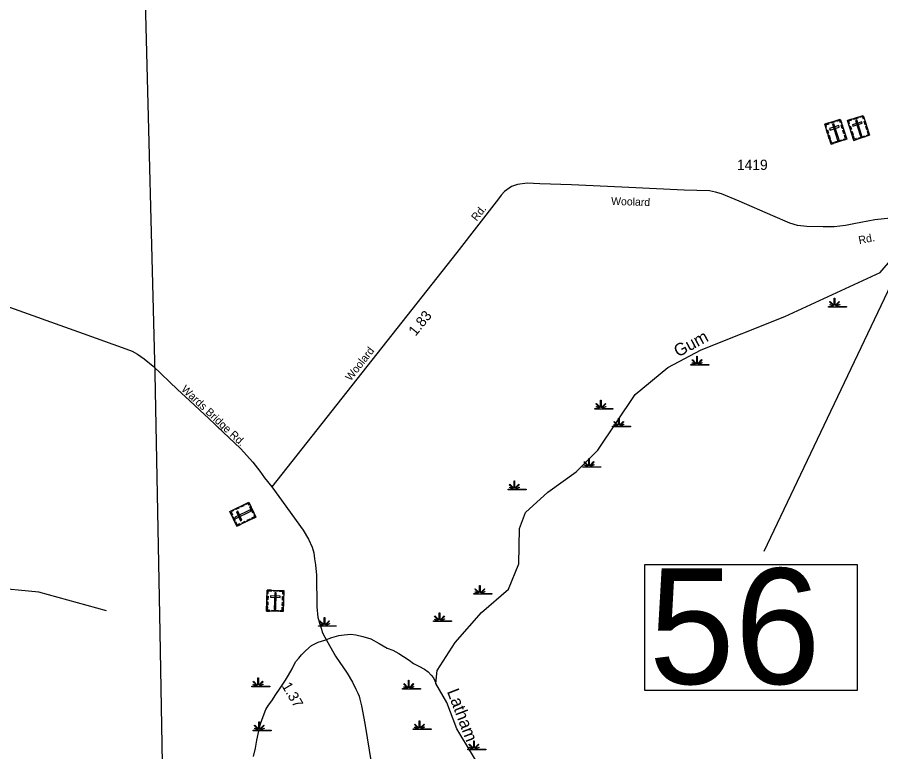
# Model space of a CAD drawing. Extents: x 2532689 to 2764727, y 536648 to 732970.
# Drawn here: x 2559330 to 2569798, y 701027 to 709932 of the extents above; entities that cross this region are included whole.
import ezdxf

# ---------------------------------------------------------------- set-up
doc = ezdxf.new("R2010")
doc.units = 0
for name, color, linetype in [('Exist Cultural Cemetery CELL', 7, 'Continuous'), ('Exist Hydrographic Creek Single Shore', 7, 'Continuous'), ('Exist Hydrographic Creek Single Shore Label', 7, 'Continuous'), ('Exist Hydrographic Swamp CELL', 7, 'Continuous'), ('Exist Hydrographic Swamp Label', 7, 'Continuous'), ('Exist Road Primary US Structure Standard Bridge Number Label', 7, 'Continuous'), ('Exist Road Secondary Mileage Hundredths English Label', 7, 'Continuous'), ('Exist Road Secondary Type 51 Attributed', 7, 'Continuous'), ('Exist Road Secondary Type 51 Label', 7, 'Continuous'), ('Exist Road Secondary Type 51 Number Label', 7, 'Continuous'), ('Exist Utilities Electrical Transmission Line', 7, 'Continuous')]:
    doc.layers.add(name, color=color, linetype=linetype)

msp = doc.modelspace()

# ---------------------------------------------------------------- linework, layer by layer
at = {"layer": 'Exist Cultural Cemetery CELL'}
for points in [[(2569395, 708682), (2569585, 708743), (2569663, 708501), (2569473, 708440)], [(2569598, 708702), (2569588, 708698), (2569578, 708729), (2569539, 708717), (2569536, 708727), (2569585, 708743)], [(2569118, 708636), (2569307, 708696), (2569385, 708454), (2569196, 708393)], [(2569131, 708594), (2569142, 708598), (2569132, 708628), (2569171, 708641), (2569167, 708651), (2569118, 708636)], [(2569188, 708658), (2569238, 708674), (2569241, 708663), (2569192, 708647)], [(2569231, 708641), (2569213, 708635), (2569275, 708442), (2569293, 708448)], [(2569321, 708655), (2569310, 708652), (2569300, 708682), (2569261, 708670), (2569258, 708680), (2569307, 708696)], [(2569409, 708641), (2569419, 708645), (2569410, 708675), (2569448, 708688), (2569445, 708698), (2569395, 708682)], [(2569455, 708630), (2569461, 708612), (2569573, 708648), (2569567, 708666)], [(2569466, 708705), (2569515, 708721), (2569519, 708710), (2569469, 708694)], [(2569508, 708688), (2569490, 708682), (2569552, 708489), (2569570, 708495)], [(2569610, 708629), (2569597, 708670), (2569607, 708674), (2569621, 708632)], [(2569154, 708524), (2569140, 708565), (2569151, 708568), (2569165, 708527)], [(2569178, 708583), (2569183, 708565), (2569295, 708601), (2569290, 708619)], [(2569332, 708582), (2569319, 708623), (2569330, 708627), (2569343, 708585)], [(2569352, 708519), (2569339, 708560), (2569350, 708564), (2569363, 708523)], [(2569431, 708570), (2569418, 708612), (2569429, 708615), (2569442, 708574)], [(2569452, 708506), (2569439, 708548), (2569449, 708551), (2569463, 708510)], [(2569630, 708566), (2569617, 708607), (2569627, 708611), (2569641, 708569)], [(2569631, 708491), (2569628, 708501), (2569649, 708508), (2569636, 708547), (2569647, 708550), (2569663, 708501)], [(2569174, 708460), (2569161, 708501), (2569172, 708504), (2569185, 708463)], [(2569227, 708403), (2569224, 708414), (2569203, 708407), (2569190, 708446), (2569180, 708442), (2569196, 708393)], [(2569247, 708422), (2569328, 708447), (2569331, 708437), (2569250, 708411)], [(2569354, 708444), (2569350, 708455), (2569371, 708461), (2569359, 708500), (2569369, 708503), (2569385, 708454)], [(2569505, 708450), (2569501, 708461), (2569480, 708454), (2569468, 708493), (2569457, 708489), (2569473, 708440)], [(2569524, 708468), (2569605, 708494), (2569609, 708483), (2569528, 708457)], [(2561993, 703762), (2561907, 703941), (2562137, 704051), (2562223, 703872)], [(2562151, 704021), (2562140, 704016), (2562131, 704036), (2562095, 704019), (2562090, 704029), (2562137, 704051)], [(2561946, 703960), (2561951, 703950), (2561922, 703936), (2561939, 703899), (2561929, 703894), (2561907, 703941)], [(2561972, 703873), (2561980, 703856), (2562163, 703943), (2562155, 703960)], [(2562017, 703981), (2561978, 703962), (2561973, 703973), (2562012, 703991)], [(2562037, 703828), (2562054, 703836), (2562003, 703942), (2561986, 703934)], [(2562076, 704010), (2562037, 703991), (2562032, 704001), (2562071, 704020)], [(2562187, 703918), (2562151, 703995), (2562161, 704000), (2562198, 703923)], [(2561961, 703828), (2561939, 703875), (2561949, 703880), (2561971, 703833)], [(2562099, 703812), (2562060, 703794), (2562055, 703804), (2562094, 703823)], [(2562160, 703841), (2562120, 703823), (2562116, 703833), (2562155, 703852)], [(2562208, 703901), (2562198, 703896), (2562207, 703877), (2562171, 703859), (2562176, 703849), (2562223, 703872)], [(2562032, 703780), (2562027, 703791), (2561998, 703777), (2561981, 703813), (2561971, 703808), (2561993, 703762)], [(2562361, 702987), (2562560, 702981), (2562552, 702726), (2562353, 702733)], [(2562360, 702944), (2562371, 702944), (2562372, 702976), (2562413, 702975), (2562413, 702986), (2562361, 702987)], [(2562435, 702985), (2562487, 702983), (2562487, 702972), (2562435, 702974)], [(2562559, 702938), (2562548, 702938), (2562549, 702970), (2562508, 702971), (2562509, 702983), (2562560, 702981)], [(2562357, 702870), (2562359, 702913), (2562370, 702913), (2562369, 702870)], [(2562400, 702918), (2562399, 702899), (2562517, 702896), (2562518, 702914)], [(2562469, 702955), (2562451, 702955), (2562444, 702753), (2562463, 702752)], [(2562545, 702865), (2562547, 702908), (2562558, 702908), (2562557, 702865)], [(2562386, 702732), (2562386, 702743), (2562364, 702744), (2562366, 702785), (2562355, 702785), (2562353, 702733)], [(2562355, 702803), (2562357, 702846), (2562368, 702846), (2562367, 702802)], [(2562519, 702728), (2562519, 702739), (2562541, 702738), (2562543, 702779), (2562554, 702778), (2562552, 702726)], [(2562543, 702799), (2562544, 702842), (2562556, 702842), (2562554, 702799)], [(2562411, 702743), (2562496, 702740), (2562495, 702728), (2562410, 702731)]]:
    msp.add_lwpolyline(points, close=True, dxfattribs=at)
at = {"layer": 'Exist Hydrographic Creek Single Shore'}
for points in [[(2564406, 701854), (2564420, 702012), (2564638, 702352), (2564956, 702717), (2565284, 702996), (2565411, 703306), (2565420, 703733), (2565491, 703927), (2565761, 704174), (2566106, 704421), (2566368, 704685), (2566821, 705360), (2567215, 705684), (2567619, 705901), (2568636, 706303), (2569792, 706836), (2570263, 707386)], [(2560414, 702736), (2559593, 702962), (2559000, 703017), (2558740, 703079), (2558110, 703358), (2557515, 703512), (2557297, 703598), (2556957, 703902)], [(2562194, 700969), (2562217, 701070), (2562233, 701167), (2562255, 701261), (2562280, 701366), (2562310, 701456), (2562344, 701537), (2562374, 701591), (2562417, 701645), (2562464, 701719), (2562517, 701798), (2562582, 701893), (2562620, 701957), (2562662, 702033), (2562704, 702115), (2562744, 702161), (2562777, 702201), (2562828, 702255), (2562897, 702314), (2562976, 702354), (2563057, 702378), (2563143, 702412), (2563227, 702436), (2563294, 702445), (2563372, 702452), (2563434, 702443), (2563521, 702423), (2563615, 702395), (2563717, 702340), (2563816, 702282), (2563883, 702259), (2563957, 702218), (2564011, 702183), (2564081, 702138), (2564135, 702098), (2564200, 702065), (2564266, 702026), (2564310, 701994), (2564348, 701957), (2564375, 701923), (2564393, 701887), (2564406, 701854)], [(2567851, 696580), (2567818, 696588), (2567741, 696687), (2567614, 696757), (2567359, 697003), (2567018, 697406), (2566522, 697655), (2566335, 697835), (2566223, 698024), (2566073, 698461), (2566020, 698660), (2565650, 699163), (2565563, 699803), (2565512, 699876), (2565286, 699923), (2565226, 699986), (2565223, 700163), (2565270, 700280), (2565268, 700405), (2565038, 700675), (2564659, 701303), (2564536, 701623), (2564406, 701854)]]:
    msp.add_lwpolyline(points, dxfattribs=at)
at = {"layer": 'Exist Hydrographic Swamp CELL'}
for points in [[(2569164, 706426), (2569217, 706426), (2569219, 706430), (2569180, 706445), (2569183, 706450), (2569221, 706434), (2569223, 706437), (2569178, 706482), (2569183, 706487), (2569229, 706441), (2569235, 706444), (2569235, 706527), (2569242, 706527), (2569242, 706444), (2569249, 706441), (2569294, 706487), (2569299, 706482), (2569255, 706437), (2569257, 706434), (2569297, 706452), (2569300, 706447), (2569259, 706429), (2569261, 706426), (2569382, 706426), (2569382, 706419), (2569164, 706419)], [(2567496, 705721), (2567548, 705721), (2567550, 705725), (2567512, 705740), (2567515, 705745), (2567553, 705729), (2567554, 705732), (2567510, 705776), (2567515, 705782), (2567560, 705736), (2567567, 705739), (2567567, 705822), (2567574, 705822), (2567574, 705739), (2567580, 705736), (2567626, 705782), (2567631, 705776), (2567586, 705732), (2567588, 705728), (2567629, 705747), (2567632, 705742), (2567591, 705724), (2567592, 705721), (2567713, 705721), (2567713, 705714), (2567496, 705714)], [(2566331, 705189), (2566384, 705189), (2566386, 705192), (2566347, 705207), (2566350, 705212), (2566388, 705197), (2566390, 705199), (2566345, 705244), (2566350, 705249), (2566396, 705204), (2566402, 705206), (2566402, 705289), (2566409, 705289), (2566409, 705206), (2566415, 705204), (2566461, 705249), (2566466, 705244), (2566421, 705199), (2566423, 705196), (2566464, 705214), (2566467, 705209), (2566426, 705192), (2566427, 705189), (2566548, 705189), (2566548, 705182), (2566331, 705182)], [(2566547, 704973), (2566599, 704973), (2566601, 704976), (2566563, 704991), (2566566, 704996), (2566604, 704981), (2566605, 704984), (2566561, 705028), (2566566, 705033), (2566611, 704988), (2566618, 704990), (2566618, 705073), (2566625, 705073), (2566625, 704990), (2566631, 704988), (2566676, 705033), (2566682, 705028), (2566637, 704984), (2566639, 704980), (2566680, 704999), (2566683, 704994), (2566642, 704976), (2566643, 704973), (2566764, 704973), (2566764, 704966), (2566547, 704966)], [(2566187, 704483), (2566240, 704484), (2566242, 704487), (2566204, 704502), (2566206, 704507), (2566244, 704491), (2566246, 704494), (2566201, 704539), (2566206, 704544), (2566252, 704498), (2566258, 704501), (2566258, 704584), (2566265, 704584), (2566265, 704501), (2566272, 704498), (2566317, 704544), (2566322, 704539), (2566278, 704494), (2566280, 704491), (2566321, 704509), (2566323, 704504), (2566282, 704486), (2566284, 704484), (2566405, 704483), (2566405, 704476), (2566187, 704476)], [(2565281, 704210), (2565334, 704210), (2565336, 704214), (2565298, 704229), (2565300, 704234), (2565338, 704218), (2565340, 704221), (2565295, 704265), (2565300, 704271), (2565346, 704225), (2565352, 704227), (2565352, 704310), (2565359, 704310), (2565359, 704227), (2565366, 704225), (2565411, 704271), (2565416, 704265), (2565372, 704221), (2565374, 704217), (2565415, 704236), (2565417, 704231), (2565376, 704213), (2565378, 704210), (2565499, 704210), (2565499, 704203), (2565281, 704203)], [(2564864, 702944), (2564917, 702944), (2564919, 702947), (2564881, 702962), (2564883, 702967), (2564921, 702952), (2564923, 702954), (2564878, 702999), (2564883, 703004), (2564929, 702959), (2564935, 702961), (2564935, 703044), (2564942, 703044), (2564942, 702961), (2564949, 702959), (2564994, 703004), (2564999, 702999), (2564955, 702954), (2564957, 702951), (2564998, 702969), (2565000, 702964), (2564959, 702947), (2564961, 702944), (2565082, 702944), (2565082, 702936), (2564864, 702936)], [(2564375, 702613), (2564428, 702613), (2564430, 702616), (2564392, 702631), (2564394, 702636), (2564432, 702620), (2564434, 702623), (2564389, 702668), (2564394, 702673), (2564440, 702628), (2564446, 702630), (2564446, 702713), (2564453, 702713), (2564453, 702630), (2564460, 702628), (2564505, 702673), (2564510, 702668), (2564466, 702623), (2564468, 702620), (2564509, 702638), (2564511, 702633), (2564470, 702616), (2564472, 702613), (2564593, 702613), (2564593, 702605), (2564375, 702605)], [(2562980, 702555), (2563033, 702555), (2563035, 702559), (2562997, 702573), (2563000, 702579), (2563037, 702563), (2563039, 702566), (2562994, 702610), (2563000, 702615), (2563045, 702570), (2563051, 702572), (2563051, 702655), (2563058, 702655), (2563058, 702572), (2563065, 702570), (2563110, 702615), (2563115, 702610), (2563071, 702566), (2563073, 702562), (2563114, 702581), (2563116, 702576), (2563075, 702558), (2563077, 702555), (2563198, 702555), (2563198, 702548), (2562980, 702548)], [(2562175, 701821), (2562228, 701821), (2562230, 701825), (2562191, 701840), (2562194, 701845), (2562232, 701829), (2562234, 701832), (2562189, 701876), (2562194, 701882), (2562239, 701836), (2562246, 701838), (2562246, 701921), (2562253, 701921), (2562253, 701838), (2562259, 701836), (2562305, 701882), (2562310, 701876), (2562265, 701832), (2562267, 701828), (2562308, 701847), (2562311, 701842), (2562270, 701824), (2562271, 701821), (2562392, 701821), (2562392, 701814), (2562175, 701814)], [(2564001, 701792), (2564054, 701792), (2564056, 701796), (2564018, 701811), (2564021, 701816), (2564058, 701800), (2564060, 701803), (2564015, 701848), (2564021, 701853), (2564066, 701807), (2564072, 701810), (2564072, 701893), (2564079, 701893), (2564079, 701810), (2564086, 701807), (2564131, 701853), (2564136, 701848), (2564092, 701803), (2564094, 701799), (2564135, 701818), (2564137, 701813), (2564096, 701795), (2564098, 701792), (2564219, 701792), (2564219, 701785), (2564001, 701785)], [(2562189, 701289), (2562242, 701289), (2562244, 701292), (2562206, 701307), (2562209, 701312), (2562246, 701296), (2562248, 701299), (2562203, 701344), (2562209, 701349), (2562254, 701304), (2562260, 701306), (2562260, 701389), (2562267, 701389), (2562267, 701306), (2562274, 701304), (2562319, 701349), (2562324, 701344), (2562280, 701299), (2562282, 701296), (2562323, 701314), (2562325, 701309), (2562284, 701291), (2562286, 701289), (2562407, 701289), (2562407, 701281), (2562189, 701281)], [(2564131, 701303), (2564183, 701303), (2564185, 701307), (2564147, 701321), (2564150, 701327), (2564188, 701311), (2564189, 701314), (2564145, 701358), (2564150, 701363), (2564195, 701318), (2564202, 701320), (2564202, 701403), (2564209, 701403), (2564209, 701320), (2564215, 701318), (2564261, 701363), (2564266, 701358), (2564221, 701314), (2564223, 701310), (2564264, 701329), (2564267, 701324), (2564226, 701306), (2564227, 701303), (2564348, 701303), (2564348, 701296), (2564131, 701296)], [(2564792, 701058), (2564845, 701058), (2564847, 701062), (2564809, 701077), (2564812, 701082), (2564849, 701066), (2564851, 701069), (2564806, 701114), (2564812, 701119), (2564857, 701073), (2564863, 701076), (2564863, 701159), (2564870, 701159), (2564870, 701076), (2564877, 701073), (2564922, 701119), (2564927, 701114), (2564883, 701069), (2564885, 701065), (2564926, 701084), (2564928, 701079), (2564887, 701061), (2564889, 701058), (2565010, 701058), (2565010, 701051), (2564792, 701051)]]:
    msp.add_lwpolyline(points, close=True, dxfattribs=at)
at = {"layer": 'Exist Road Primary US Structure Standard Bridge Number Label'}
msp.add_line((2570110, 707091), (2568379, 703456), dxfattribs=at)
msp.add_lwpolyline([(2566936, 703299), (2569513, 703299), (2569513, 701770), (2566936, 701770)], close=True, dxfattribs=at)
at = {"layer": 'Exist Road Secondary Type 51 Attributed'}
for points in [[(2569915, 707496), (2569726, 707476), (2569472, 707428), (2569370, 707406), (2569233, 707392), (2569101, 707392), (2568903, 707397), (2568788, 707408), (2568695, 707436), (2568491, 707525), (2568080, 707702), (2567866, 707791), (2567796, 707812), (2567722, 707826), (2567415, 707838), (2566661, 707871), (2566048, 707901), (2565666, 707911), (2565513, 707919), (2565396, 707906), (2565321, 707879), (2565238, 707820), (2565195, 707775), (2565163, 707729), (2564659, 707080), (2562416, 704240)], [(2559123, 706458), (2560129, 706097), (2560646, 705913), (2560724, 705883), (2560788, 705848), (2560870, 705792), (2560976, 705703), (2561272, 705420), (2561418, 705287), (2561605, 705111), (2561644, 705077), (2561826, 704901), (2562037, 704702), (2562184, 704538), (2562272, 704429), (2562328, 704347), (2562416, 704240)], [(2562416, 704240), (2562502, 704122), (2562798, 703715), (2562862, 703604), (2562905, 703506), (2562925, 703437), (2562935, 703365), (2562945, 703295), (2562957, 703166), (2562963, 702782), (2562974, 702653), (2563017, 702511), (2563028, 702478), (2563058, 702414), (2563189, 702185), (2563329, 701980), (2563393, 701872), (2563436, 701785), (2563457, 701738), (2563473, 701700), (2563483, 701664), (2563505, 701583), (2563544, 701371), (2563625, 700872)]]:
    msp.add_lwpolyline(points, dxfattribs=at)
at = {"layer": 'Exist Utilities Electrical Transmission Line'}
msp.add_lwpolyline([(2561222, 693496), (2561212, 694316), (2561130, 698617), (2561064, 702476), (2561003, 705611), (2560886, 710127), (2560813, 712983), (2560851, 713684), (2560921, 714168), (2560869, 714712), (2560700, 716199), (2560471, 717269), (2560353, 717764), (2560656, 718223), (2561534, 719466), (2561765, 719810), (2561806, 719863), (2561828, 720025)], dxfattribs=at)

# ---------------------------------------------------------------- texts
at = {"layer": 'Exist Hydrographic Creek Single Shore Label'}
msp.add_text('Latham', height=150, rotation=291.0252, dxfattribs=at).set_placement((2564537, 701758))
at = {"layer": 'Exist Hydrographic Swamp Label'}
msp.add_text('Gum', height=150, rotation=28.21, dxfattribs=at).set_placement((2567340, 705807))
at = {"layer": 'Exist Road Primary US Structure Standard Bridge Number Label'}
msp.add_text('56', height=1400, dxfattribs=at).set_placement((2566986, 701849))
at = {"layer": 'Exist Road Secondary Mileage Hundredths English Label'}
for s, rotation, p in [('1.83', 51.0003, (2564159, 706059)), ('1.37', 300.4304, (2562532, 701826))]:
    msp.add_text(s, height=125, rotation=rotation, dxfattribs=at).set_placement(p)
at = {"layer": 'Exist Road Secondary Type 51 Label'}
for s, rotation, p in [('Woolard', 358.0964, (2566528, 707658)), ('Rd.', 51.0003, (2564898, 707454)), ('Rd.', 11.2171, (2569538, 707181)), ('Woolard', 51.9967, (2563373, 705515)), ('Wards Bridge Rd.', 316.7881, (2561311, 705412))]:
    msp.add_text(s, height=95, rotation=rotation, dxfattribs=at).set_placement(p)
at = {"layer": 'Exist Road Secondary Type 51 Number Label'}
msp.add_text('1419', height=125, dxfattribs=at).set_placement((2568055, 708081))

doc.saveas('drawing.dxf')
